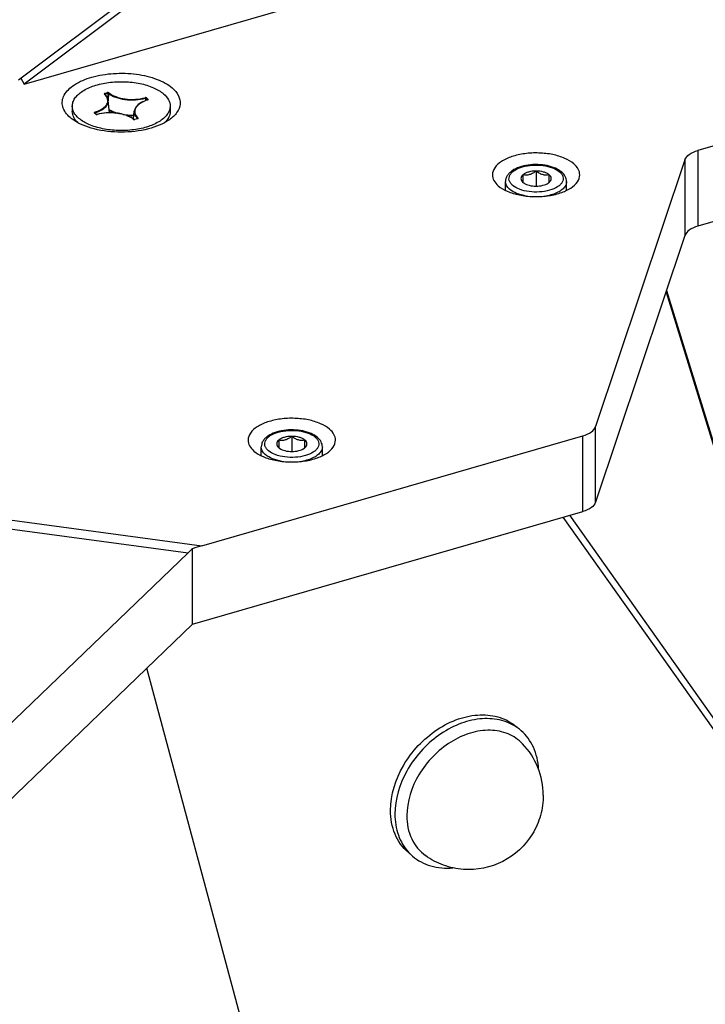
# Model space of a CAD drawing. Header units: millimetres. Extents: x 0 to 420, y 0 to 297.
# Tile 324 of 514: x 348 to 356, y 136 to 147. Entities that reach past the tile are written whole.
import ezdxf

# ---------------------------------------------------------------- set-up
doc = ezdxf.new("R2010")
doc.units = ezdxf.units.MM
doc.header["$LTSCALE"] = 23.1
doc.layers.get('0').update_dxf_attribs({"linetype": 'CONTINUOUS'})
doc.layers.add('02___PRT_ALL_AXES', color=7, linetype='CONTINUOUS')
doc.layers.add('AXES', color=7, linetype='CONTINUOUS')

msp = doc.modelspace()

# ---------------------------------------------------------------- linework, layer by layer
at = {"color": 7, "linetype": 'Continuous'}
for p, q in [((348.2341, 146.6524), (370.446, 153.0644)), ((365.6597, 148.6958), (355.9455, 145.8916)), ((365.6597, 147.8298), (355.9455, 145.0255)), ((349.5888, 147.7633), (348.1692, 146.6986)), ((349.6538, 147.7171), (348.2341, 146.6524)), ((348.1979, 146.7201), (348.2341, 146.6524)), ((349.1565, 146.5449), (349.1905, 146.5547)), ((349.1582, 146.5386), (349.159, 146.5388)), ((349.159, 146.5388), (349.193, 146.5486)), ((349.159, 146.5388), (349.1596, 146.5341)), ((349.193, 146.5486), (349.1911, 146.4886)), ((349.1998, 146.5477), (349.1971, 146.4668)), ((349.6233, 146.491), (349.6224, 146.4628)), ((349.6301, 146.4901), (349.6292, 146.4654)), ((349.6301, 146.4901), (349.6292, 146.4654)), ((349.6301, 146.4901), (349.6497, 146.473)), ((349.6344, 146.4953), (349.654, 146.4782)), ((349.6497, 146.473), (349.6496, 146.4719)), ((349.6497, 146.473), (349.6503, 146.4724)), ((349.2108, 146.324), (349.1963, 146.4668)), ((349.1971, 146.4668), (349.1969, 146.4611)), ((349.6495, 146.4721), (349.6491, 146.4719)), ((349.6503, 146.4724), (349.6504, 146.4722)), ((349.6504, 146.472), (349.6504, 146.4718)), ((349.6512, 146.4717), (349.6525, 146.4722)), ((349.0572, 146.3059), (349.0375, 146.323)), ((349.0605, 146.3054), (349.0408, 146.3224)), ((349.0428, 146.3234), (349.0436, 146.3236)), ((349.0436, 146.3236), (349.0442, 146.3195)), ((349.0608, 146.3052), (349.0605, 146.3054)), ((349.0665, 146.3035), (349.0699, 146.3039)), ((349.486, 146.2513), (349.4952, 146.3424)), ((349.491, 146.2475), (349.4907, 146.2477)), ((349.5337, 146.2568), (349.4997, 146.247)), ((349.5351, 146.2563), (349.5011, 146.2465)), ((349.5342, 146.2569), (349.5337, 146.2568)), ((349.5345, 146.2579), (349.5344, 146.257)), ((349.5345, 146.2579), (349.535, 146.2573)), ((349.535, 146.2573), (349.5351, 146.2571)), ((349.5351, 146.2569), (349.5351, 146.2566)), ((349.5358, 146.2565), (349.5371, 146.2571)), ((355.9455, 145.8916), (355.9455, 145.0255)), ((355.7996, 145.7864), (354.7768, 142.7305)), ((355.7996, 145.7864), (355.7996, 144.9204)), ((353.9446, 145.6141), (353.9446, 145.5275)), ((354.0946, 145.6574), (354.0946, 145.4842)), ((354.2446, 145.5275), (354.2446, 145.6141)), ((353.7446, 145.4357), (353.7446, 145.5362)), ((353.9446, 145.5275), (353.9531, 145.5208)), ((354.236, 145.5208), (354.2446, 145.5275)), ((354.4446, 145.4357), (354.4446, 145.5362)), ((355.7996, 144.9204), (354.7768, 141.8645)), ((355.5824, 144.2716), (357.767, 137.172)), ((355.5882, 144.2887), (357.7814, 137.1607)), ((336.8474, 143.1645), (350.2695, 141.3663)), ((336.9165, 143.0535), (350.1115, 141.2857)), ((354.7768, 141.8645), (354.7768, 142.7305)), ((350.2695, 141.3663), (354.6309, 142.6253)), ((351.1485, 142.5756), (351.1485, 142.489)), ((351.2985, 142.6189), (351.2985, 142.4457)), ((351.4485, 142.489), (351.4485, 142.5756)), ((354.6309, 141.7593), (354.6309, 142.6253)), ((350.9485, 142.3971), (350.9485, 142.4976)), ((351.1485, 142.489), (351.1571, 142.4823)), ((351.44, 142.4823), (351.4485, 142.489)), ((351.6485, 142.3971), (351.6485, 142.4976)), ((350.1635, 140.4697), (354.6309, 141.7593)), ((357.6847, 137.0622), (354.4056, 141.6943)), ((357.7457, 137.1045), (354.4811, 141.7161)), ((350.1635, 140.4697), (350.1635, 141.3325)), ((350.1115, 141.2857), (345.7638, 137.1055)), ((350.1635, 140.4697), (345.8685, 136.3282)), ((350.9897, 134.9304), (349.6374, 139.9624)), ((350.9897, 134.9304), (349.6374, 139.9623))]:
    msp.add_line(p, q, dxfattribs=at)
for points in [[(349.6507, 146.4726), (349.6508, 146.4727), (349.6508, 146.4727), (349.6506, 146.4726), (349.6502, 146.4723), (349.6495, 146.4721)], [(349.0693, 146.3046), (349.0691, 146.3045), (349.0681, 146.3043), (349.0669, 146.3042), (349.0657, 146.3041), (349.0644, 146.3042), (349.0633, 146.3043), (349.0624, 146.3046), (349.0616, 146.3048), (349.061, 146.3051), (349.0608, 146.3052)], [(349.4997, 146.247), (349.4995, 146.2469), (349.4984, 146.2467), (349.4973, 146.2465), (349.496, 146.2465), (349.4948, 146.2465), (349.4937, 146.2467), (349.4927, 146.2469), (349.4919, 146.2471), (349.4913, 146.2474), (349.491, 146.2475)], [(349.5354, 146.2574), (349.5355, 146.2576), (349.5355, 146.2576), (349.5353, 146.2575), (349.5349, 146.2572), (349.5342, 146.2569)]]:
    msp.add_lwpolyline(points, dxfattribs=at)
for centre, radius, start, end in [((349.0398, 146.4127), 0.1688, 47.02042, 47.99544), ((349.7777, 146.0477), 0.4424, 106.69823, 106.85881), ((349.6493, 146.4719), 0.00109, 6.37776, 16.95077), ((349.6465, 146.4848), 0.0139, 286.6672, 289.6679), ((349.6484, 146.4803), 0.00901, 296.74178, 300.87009), ((349.0656, 146.3211), 0.0176, 259.08948, 261.78101), ((349.0657, 146.3221), 0.0186, 261.77662, 264.38291), ((349.0658, 146.3231), 0.0197, 264.40296, 271.9981), ((349.0668, 146.3181), 0.0146, 282.30697, 285.45735), ((349.1179, 146.2851), 0.1013, 22.64842, 23.58908), ((349.4701, 146.957), 0.666, 264.38868, 271.7168), ((349.3649, 146.0967), 0.1965, 50.20138, 51.88646), ((349.5341, 146.2568), 0.00108, 4.1894, 14.97328), ((349.5313, 146.2697), 0.0139, 286.07765, 289.0971), ((349.533, 146.2654), 0.00932, 295.96716, 300.00458), ((349.4959, 146.2641), 0.0183, 259.65041, 264.90675), ((349.4961, 146.2654), 0.0196, 264.88011, 269.94676), ((349.4968, 146.2613), 0.0154, 283.11585, 286.07591), ((354.0248, 145.6221), 0.124, 234.71833, 235.29749), ((354.1644, 145.6221), 0.124, 304.70251, 305.28167), ((351.2287, 142.5836), 0.124, 234.71833, 235.29749), ((351.3683, 142.5836), 0.124, 304.70251, 305.28167), ((353.5726, 138.8429), 0.5359, 54.56619, 56.10693), ((353.5733, 138.844), 0.5347, 49.09362, 54.56306), ((353.0321, 138.2185), 0.5382, 222.11172, 229.08281)]:
    msp.add_arc(centre, radius, start, end, dxfattribs=at)
for centre, major_axis, ratio, start_param, end_param in [((350.2163, 140.5074), (0.376, 0.9507), 0.5057493, 0.7503461, 0.8363374), ((350.2695, 140.5003), (1.1681, 0.5975), 0.6161255, 1.2654823, 1.3521203)]:
    msp.add_ellipse(centre, major_axis=major_axis, ratio=ratio, start_param=start_param, end_param=end_param, dxfattribs=at)
for points, knots in [([(348.7612, 146.2708), (348.7232, 146.3037), (348.6745, 146.3655), (348.6678, 146.4631), (348.6917, 146.5316), (348.7409, 146.5942), (348.8425, 146.6732), (349.0182, 146.7438), (349.2604, 146.7826), (349.5151, 146.7746), (349.7457, 146.7215), (349.88, 146.6519), (349.9304, 146.6083)], [0, 0, 0, 0, 0.0925682, 0.1332682, 0.1754893, 0.2230899, 0.2781581, 0.4109508, 0.5663134, 0.72781, 0.8772298, 1, 1, 1, 1]), ([(349.9304, 146.6083), (349.9591, 146.5835), (350.0073, 146.5291), (350.0304, 146.4218), (349.9866, 146.3188), (349.9301, 146.2682), (349.8969, 146.2447)], [0, 0, 0, 0, 0.2626929, 0.4865608, 0.7186977, 1, 1, 1, 1]), ([(349.041, 146.3297), (349.0716, 146.3389), (349.1143, 146.3565), (349.1594, 146.3917), (349.1815, 146.4196), (349.1927, 146.4499), (349.1912, 146.4931), (349.171, 146.5212), (349.1549, 146.5362)], [0, 0, 0, 0, 0.3229172, 0.4574402, 0.5742232, 0.6779773, 0.7774146, 1, 1, 1, 1]), ([(349.1565, 146.5449), (349.1555, 146.5446), (349.1537, 146.5439), (349.1517, 146.5422), (349.1513, 146.5398), (349.1522, 146.5387), (349.1528, 146.5382)], [0, 0, 0, 0, 0.3253589, 0.5758972, 0.7754137, 1, 1, 1, 1]), ([(349.1963, 146.4668), (349.195, 146.4797), (349.1855, 146.5066), (349.167, 146.5277), (349.1561, 146.5375)], [0, 0, 0, 0, 0.4682544, 1, 1, 1, 1]), ([(349.1565, 146.5449), (349.1568, 146.5446), (349.1582, 146.5428), (349.1589, 146.5405), (349.159, 146.5388)], [0, 0, 0, 0, 0.210717, 1, 1, 1, 1]), ([(349.1565, 146.5371), (349.1566, 146.5376), (349.1573, 146.5382), (349.1579, 146.5385), (349.1582, 146.5386)], [0, 0, 0, 0, 0.698863, 1, 1, 1, 1]), ([(349.204, 146.553), (349.2024, 146.5543), (349.1976, 146.5557), (349.1929, 146.5554), (349.1905, 146.5547)], [0, 0, 0, 0, 0.4621666, 1, 1, 1, 1]), ([(349.1905, 146.5547), (349.1909, 146.5544), (349.1923, 146.5526), (349.1929, 146.5504), (349.193, 146.5486)], [0, 0, 0, 0, 0.210717, 1, 1, 1, 1]), ([(349.193, 146.5486), (349.1947, 146.5493), (349.1974, 146.5493), (349.1994, 146.5481), (349.1998, 146.5477)], [0, 0, 0, 0, 0.7822564, 1, 1, 1, 1]), ([(349.1998, 146.5477), (349.2234, 146.5281), (349.2852, 146.4967), (349.391, 146.4725), (349.5076, 146.4686), (349.5861, 146.4806), (349.6233, 146.491)], [0, 0, 0, 0, 0.2094938, 0.4628408, 0.7362104, 1, 1, 1, 1]), ([(349.204, 146.553), (349.2273, 146.5336), (349.2882, 146.5027), (349.3923, 146.4789), (349.507, 146.4751), (349.5842, 146.4869), (349.6209, 146.4971)], [0, 0, 0, 0, 0.2095115, 0.4628567, 0.7362232, 1, 1, 1, 1]), ([(349.6344, 146.4953), (349.6328, 146.4967), (349.628, 146.498), (349.6233, 146.4978), (349.6209, 146.4971)], [0, 0, 0, 0, 0.459902, 1, 1, 1, 1]), ([(349.6209, 146.4971), (349.6213, 146.4968), (349.6226, 146.495), (349.6232, 146.4928), (349.6233, 146.491)], [0, 0, 0, 0, 0.2092578, 1, 1, 1, 1]), ([(349.6233, 146.491), (349.6239, 146.4912), (349.6262, 146.4917), (349.6289, 146.4913), (349.6301, 146.4901)], [0, 0, 0, 0, 0.2694162, 1, 1, 1, 1]), ([(349.6531, 146.4726), (349.6541, 146.4732), (349.6562, 146.475), (349.6548, 146.4775), (349.654, 146.4782)], [0, 0, 0, 0, 0.5283743, 1, 1, 1, 1]), ([(349.0436, 146.3236), (349.0664, 146.3305), (349.1077, 146.3464), (349.1588, 146.3799), (349.1871, 146.4153), (349.1965, 146.4451), (349.1971, 146.4598), (349.1963, 146.4668)], [0, 0, 0, 0, 0.317679, 0.5867561, 0.8073274, 0.9052475, 1, 1, 1, 1]), ([(349.2068, 146.3625), (349.2142, 146.3576), (349.248, 146.3381), (349.2852, 146.3247), (349.3142, 146.317)], [0, 0, 0, 0, 0.2283009, 1, 1, 1, 1]), ([(349.6491, 146.4719), (349.6283, 146.4657), (349.5901, 146.4512), (349.5416, 146.4213), (349.5076, 146.3853), (349.4966, 146.3562), (349.4952, 146.3424)], [0, 0, 0, 0, 0.3084695, 0.5763068, 0.8030071, 1, 1, 1, 1]), ([(349.6494, 146.4711), (349.6187, 146.4618), (349.5759, 146.4441), (349.5311, 146.4084), (349.5093, 146.3802), (349.4986, 146.3496), (349.5011, 146.306), (349.5222, 146.278), (349.5389, 146.263)], [0, 0, 0, 0, 0.3221578, 0.4560672, 0.5722278, 0.6756083, 0.7752146, 1, 1, 1, 1]), ([(349.041, 146.3297), (349.04, 146.3294), (349.0383, 146.3287), (349.0364, 146.327), (349.036, 146.3246), (349.037, 146.3235), (349.0375, 146.323)], [0, 0, 0, 0, 0.3233951, 0.5720582, 0.7719327, 1, 1, 1, 1]), ([(349.041, 146.3297), (349.0414, 146.3294), (349.0428, 146.3277), (349.0435, 146.3254), (349.0436, 146.3236)], [0, 0, 0, 0, 0.2119961, 1, 1, 1, 1]), ([(349.0572, 146.3059), (349.0575, 146.3057), (349.059, 146.3046), (349.0608, 146.3041), (349.0622, 146.3038)], [0, 0, 0, 0, 0.2153206, 1, 1, 1, 1]), ([(349.2108, 146.3242), (349.1985, 146.324), (349.1509, 146.3217), (349.1034, 146.314), (349.0693, 146.3046)], [0, 0, 0, 0, 0.2578757, 1, 1, 1, 1]), ([(349.4875, 146.2482), (349.4643, 146.2676), (349.4034, 146.2985), (349.2993, 146.3223), (349.1846, 146.3261), (349.1074, 146.3143), (349.0707, 146.3041)], [0, 0, 0, 0, 0.209504, 0.4628497, 0.736217, 1, 1, 1, 1]), ([(349.2077, 146.3539), (349.2127, 146.3508), (349.2348, 146.3381), (349.2583, 146.3281), (349.2766, 146.3217)], [0, 0, 0, 0, 0.2348195, 1, 1, 1, 1]), ([(349.4862, 146.2514), (349.4702, 146.2639), (349.4318, 146.286), (349.3403, 146.3172), (349.2633, 146.3251), (349.2108, 146.3242)], [0, 0, 0, 0, 0.2112462, 0.45468, 1, 1, 1, 1]), ([(349.3694, 146.3054), (349.3793, 146.3038), (349.4195, 146.2984), (349.4602, 146.2969), (349.4907, 146.2978)], [0, 0, 0, 0, 0.2461284, 1, 1, 1, 1]), ([(349.4875, 146.2482), (349.4878, 146.248), (349.4894, 146.2469), (349.4912, 146.2464), (349.4926, 146.2461)], [0, 0, 0, 0, 0.215437, 1, 1, 1, 1]), ([(349.4952, 146.3424), (349.4945, 146.3351), (349.4951, 146.32), (349.5052, 146.2892), (349.5217, 146.2694), (349.5345, 146.2579)], [0, 0, 0, 0, 0.2281021, 0.4644264, 1, 1, 1, 1]), ([(349.5377, 146.2574), (349.5387, 146.258), (349.5409, 146.2598), (349.5396, 146.2623), (349.5389, 146.263)], [0, 0, 0, 0, 0.5338925, 1, 1, 1, 1]), ([(349.8969, 146.2447), (349.8254, 146.1942), (349.6419, 146.1234), (349.3458, 146.0905), (349.0497, 146.1234), (348.8661, 146.1942), (348.7946, 146.2447)], [0, 0, 0, 0, 0.2283127, 0.500005, 0.7716939, 1, 1, 1, 1]), ([(355.7996, 145.7864), (355.8079, 145.8112), (355.8538, 145.8588), (355.9115, 145.8818), (355.9455, 145.8916)], [0, 0, 0, 0, 0.4243082, 1, 1, 1, 1]), ([(354.3892, 145.6439), (354.3674, 145.6628), (354.3127, 145.6944), (354.2182, 145.7224), (354.1127, 145.7339), (354.0056, 145.7281), (353.9065, 145.7055), (353.8346, 145.6722), (353.79, 145.6366), (353.7649, 145.6066), (353.7485, 145.5728), (353.7446, 145.5483), (353.7446, 145.5362)], [0, 0, 0, 0, 0.115617, 0.2481567, 0.3921843, 0.5379922, 0.6752892, 0.7967589, 0.8512701, 0.9024727, 0.9516605, 1, 1, 1, 1]), ([(353.8261, 145.4933), (353.8167, 145.5015), (353.8005, 145.5187), (353.7854, 145.5493), (353.7832, 145.5816), (353.7942, 145.6131), (353.8168, 145.6418), (353.8635, 145.6781), (353.9441, 145.7105), (354.0554, 145.7284), (354.1724, 145.7247), (354.2782, 145.7003), (354.3399, 145.6684), (354.3631, 145.6483)], [0, 0, 0, 0, 0.0498983, 0.0935154, 0.1341733, 0.1763503, 0.2239019, 0.2789131, 0.4115669, 0.5667658, 0.7280932, 0.8773568, 1, 1, 1, 1]), ([(354.3631, 145.6483), (354.3725, 145.6402), (354.3887, 145.623), (354.4037, 145.5924), (354.406, 145.56), (354.395, 145.5286), (354.3724, 145.4998), (354.3257, 145.4635), (354.245, 145.4311), (354.1338, 145.4133), (354.0168, 145.417), (353.911, 145.4413), (353.8493, 145.4733), (353.8261, 145.4933)], [0, 0, 0, 0, 0.0498983, 0.0935154, 0.1341733, 0.1763503, 0.2239019, 0.2789131, 0.4115669, 0.5667658, 0.7280932, 0.8773568, 1, 1, 1, 1]), ([(353.9446, 145.6141), (353.9378, 145.6082), (353.9263, 145.5954), (353.9191, 145.5708), (353.9263, 145.5462), (353.9378, 145.5334), (353.9446, 145.5275)], [0, 0, 0, 0, 0.2696139, 0.5, 0.7303861, 1, 1, 1, 1]), ([(354.0946, 145.6574), (354.0655, 145.6574), (354.0231, 145.6524), (353.9733, 145.634), (353.9529, 145.6213), (353.9446, 145.6141)], [0, 0, 0, 0, 0.550744, 0.7929119, 1, 1, 1, 1]), ([(354.0946, 145.6574), (354.0831, 145.6483), (354.0595, 145.6316), (354.0212, 145.6141), (353.9818, 145.6085), (353.9565, 145.6116), (353.9446, 145.6141)], [0, 0, 0, 0, 0.2724053, 0.5328132, 0.7741072, 1, 1, 1, 1]), ([(354.2446, 145.6141), (354.2363, 145.6213), (354.2159, 145.634), (354.1661, 145.6524), (354.1237, 145.6574), (354.0946, 145.6574)], [0, 0, 0, 0, 0.2070881, 0.449256, 1, 1, 1, 1]), ([(354.2446, 145.6141), (354.2327, 145.6116), (354.2074, 145.6085), (354.168, 145.6141), (354.1296, 145.6316), (354.1061, 145.6483), (354.0946, 145.6574)], [0, 0, 0, 0, 0.2258928, 0.4671868, 0.7275947, 1, 1, 1, 1]), ([(354.2446, 145.5275), (354.2514, 145.5334), (354.2629, 145.5462), (354.27, 145.5708), (354.2629, 145.5954), (354.2514, 145.6082), (354.2446, 145.6141)], [0, 0, 0, 0, 0.2696139, 0.5, 0.7303861, 1, 1, 1, 1]), ([(354.4446, 145.5362), (354.4446, 145.5563), (354.4332, 145.5981), (354.4053, 145.63), (354.3892, 145.6439)], [0, 0, 0, 0, 0.485735, 1, 1, 1, 1]), ([(353.7915, 145.4487), (353.7777, 145.4606), (353.7545, 145.4864), (353.7446, 145.5206), (353.7446, 145.5362)], [0, 0, 0, 0, 0.5392238, 1, 1, 1, 1]), ([(353.9542, 145.5201), (353.9725, 145.5074), (354.0193, 145.4896), (354.0681, 145.4842), (354.0946, 145.4842)], [0, 0, 0, 0, 0.4575318, 1, 1, 1, 1]), ([(354.0946, 145.4842), (354.1211, 145.4842), (354.1699, 145.4896), (354.2167, 145.5074), (354.235, 145.5201)], [0, 0, 0, 0, 0.5424682, 1, 1, 1, 1]), ([(354.4446, 145.5362), (354.4446, 145.5271), (354.4415, 145.5081), (354.4258, 145.4759), (354.3934, 145.442), (354.3429, 145.4107), (354.2798, 145.3859), (354.2331, 145.3749), (354.2084, 145.3707)], [0, 0, 0, 0, 0.0884823, 0.1829031, 0.3444896, 0.5359497, 0.7563666, 1, 1, 1, 1]), ([(353.9809, 145.3707), (353.9437, 145.3771), (353.8768, 145.3947), (353.8151, 145.4283), (353.7915, 145.4487)], [0, 0, 0, 0, 0.5470044, 1, 1, 1, 1]), ([(355.9455, 145.0255), (355.9115, 145.0157), (355.8538, 144.9928), (355.8079, 144.9451), (355.7996, 144.9204)], [0, 0, 0, 0, 0.5756918, 1, 1, 1, 1]), ([(351.5932, 142.6054), (351.5713, 142.6243), (351.5166, 142.6558), (351.4221, 142.6838), (351.3167, 142.6953), (351.2095, 142.6896), (351.1105, 142.667), (351.0385, 142.6336), (350.9939, 142.598), (350.9688, 142.5681), (350.9524, 142.5343), (350.9485, 142.5097), (350.9485, 142.4976)], [0, 0, 0, 0, 0.115617, 0.2481567, 0.3921843, 0.5379922, 0.6752892, 0.7967589, 0.8512701, 0.9024727, 0.9516605, 1, 1, 1, 1]), ([(351.0301, 142.4548), (351.0207, 142.4629), (351.0044, 142.4801), (350.9894, 142.5108), (350.9871, 142.5431), (350.9981, 142.5745), (351.0207, 142.6033), (351.0674, 142.6396), (351.1481, 142.672), (351.2593, 142.6898), (351.3763, 142.6862), (351.4822, 142.6618), (351.5439, 142.6298), (351.567, 142.6098)], [0, 0, 0, 0, 0.0498983, 0.0935154, 0.1341733, 0.1763503, 0.2239019, 0.2789131, 0.4115669, 0.5667658, 0.7280932, 0.8773568, 1, 1, 1, 1]), ([(354.6309, 142.6253), (354.6649, 142.6352), (354.7226, 142.6581), (354.7685, 142.7057), (354.7768, 142.7305)], [0, 0, 0, 0, 0.5756918, 1, 1, 1, 1]), ([(351.567, 142.6098), (351.5764, 142.6016), (351.5926, 142.5844), (351.6077, 142.5538), (351.6099, 142.5215), (351.5989, 142.49), (351.5763, 142.4613), (351.5297, 142.425), (351.449, 142.3926), (351.3377, 142.3748), (351.2208, 142.3784), (351.1149, 142.4028), (351.0532, 142.4347), (351.0301, 142.4548)], [0, 0, 0, 0, 0.0498983, 0.0935154, 0.1341733, 0.1763503, 0.2239019, 0.2789131, 0.4115669, 0.5667658, 0.7280932, 0.8773568, 1, 1, 1, 1]), ([(351.1485, 142.5756), (351.1417, 142.5697), (351.1302, 142.5569), (351.1231, 142.5323), (351.1302, 142.5077), (351.1417, 142.4949), (351.1485, 142.489)], [0, 0, 0, 0, 0.2696139, 0.5, 0.7303861, 1, 1, 1, 1]), ([(351.2985, 142.6189), (351.2694, 142.6189), (351.227, 142.6138), (351.1772, 142.5955), (351.1568, 142.5828), (351.1485, 142.5756)], [0, 0, 0, 0, 0.550744, 0.7929119, 1, 1, 1, 1]), ([(351.2985, 142.6189), (351.287, 142.6098), (351.2635, 142.5931), (351.2251, 142.5756), (351.1857, 142.5699), (351.1605, 142.5731), (351.1485, 142.5756)], [0, 0, 0, 0, 0.2724053, 0.5328132, 0.7741072, 1, 1, 1, 1]), ([(351.4485, 142.5756), (351.4403, 142.5828), (351.4198, 142.5955), (351.3701, 142.6138), (351.3277, 142.6189), (351.2985, 142.6189)], [0, 0, 0, 0, 0.2070881, 0.449256, 1, 1, 1, 1]), ([(351.4485, 142.5756), (351.4366, 142.5731), (351.4114, 142.5699), (351.372, 142.5756), (351.3336, 142.5931), (351.3101, 142.6098), (351.2985, 142.6189)], [0, 0, 0, 0, 0.2258928, 0.4671868, 0.7275947, 1, 1, 1, 1]), ([(351.4485, 142.489), (351.4554, 142.4949), (351.4669, 142.5077), (351.474, 142.5323), (351.4669, 142.5569), (351.4554, 142.5697), (351.4485, 142.5756)], [0, 0, 0, 0, 0.2696139, 0.5, 0.7303861, 1, 1, 1, 1]), ([(351.6485, 142.4976), (351.6485, 142.5177), (351.6371, 142.5595), (351.6093, 142.5915), (351.5932, 142.6054)], [0, 0, 0, 0, 0.485735, 1, 1, 1, 1]), ([(350.9954, 142.4101), (350.9816, 142.4221), (350.9584, 142.4479), (350.9485, 142.482), (350.9485, 142.4976)], [0, 0, 0, 0, 0.5392238, 1, 1, 1, 1]), ([(351.1581, 142.4816), (351.1765, 142.4689), (351.2232, 142.4511), (351.2721, 142.4457), (351.2985, 142.4457)], [0, 0, 0, 0, 0.4575318, 1, 1, 1, 1]), ([(351.2985, 142.4457), (351.325, 142.4457), (351.3739, 142.4511), (351.4206, 142.4689), (351.439, 142.4816)], [0, 0, 0, 0, 0.5424682, 1, 1, 1, 1]), ([(351.6485, 142.4976), (351.6485, 142.4885), (351.6455, 142.4696), (351.6297, 142.4374), (351.5973, 142.4035), (351.5468, 142.3721), (351.4837, 142.3473), (351.437, 142.3364), (351.4123, 142.3321)], [0, 0, 0, 0, 0.0884823, 0.1829031, 0.3444896, 0.5359497, 0.7563666, 1, 1, 1, 1]), ([(351.1848, 142.3321), (351.1477, 142.3385), (351.0807, 142.3561), (351.019, 142.3897), (350.9954, 142.4101)], [0, 0, 0, 0, 0.5470044, 1, 1, 1, 1]), ([(354.7768, 141.8645), (354.7685, 141.8397), (354.7226, 141.7921), (354.6649, 141.7691), (354.6309, 141.7593)], [0, 0, 0, 0, 0.4243082, 1, 1, 1, 1]), ([(353.8714, 139.2878), (353.8129, 139.3271), (353.6739, 139.3846), (353.4418, 139.393), (353.2009, 139.3291), (352.8907, 139.1552), (352.5875, 138.8166), (352.4788, 138.4629), (352.4788, 138.2924)], [0, 0, 0, 0, 0.1054322, 0.2184488, 0.3413372, 0.4729824, 0.7453096, 1, 1, 1, 1]), ([(353.9398, 139.0989), (353.8939, 139.1467), (353.7772, 139.2254), (353.5638, 139.2654), (353.3342, 139.2294), (353.1089, 139.1241), (352.9071, 138.9596), (352.6991, 138.6911), (352.6154, 138.4376), (352.6154, 138.2741)], [0, 0, 0, 0, 0.1045905, 0.2148301, 0.3351622, 0.4657078, 0.6030868, 0.7419521, 1, 1, 1, 1]), ([(354.1231, 138.8099), (354.1186, 138.8946), (354.0833, 139.0591), (353.9831, 139.1963), (353.9234, 139.2481)], [0, 0, 0, 0, 0.5178097, 1, 1, 1, 1]), ([(352.4788, 138.2924), (352.4788, 138.2112), (352.5019, 138.0531), (352.5824, 137.9134), (352.6328, 137.8576)], [0, 0, 0, 0, 0.5190215, 1, 1, 1, 1]), ([(352.6154, 138.2741), (352.6154, 138.184), (352.6473, 138.0071), (352.762, 137.8653), (352.8295, 137.8169)], [0, 0, 0, 0, 0.5203017, 1, 1, 1, 1]), ([(352.6796, 137.8118), (352.7394, 137.76), (352.8898, 137.6805), (353.0579, 137.6691), (353.1425, 137.6768)], [0, 0, 0, 0, 0.4822757, 1, 1, 1, 1])]:
    msp.add_open_spline(points, degree=3, knots=knots, dxfattribs=at)
for points in [[(349.1527, 146.5382), (349.1538, 146.5385), (349.1552, 146.5383), (349.1561, 146.5375)], [(349.2041, 146.553), (349.2019, 146.5523), (349.2, 146.55), (349.1998, 146.5477)], [(349.6344, 146.4953), (349.6322, 146.4946), (349.6303, 146.4923), (349.6301, 146.4901)], [(349.654, 146.4782), (349.6519, 146.4776), (349.6499, 146.4753), (349.6497, 146.473)], [(349.6505, 146.4715), (349.6502, 146.4718), (349.6496, 146.4721), (349.6491, 146.4719)], [(348.7946, 146.2447), (348.7831, 146.2529), (348.7719, 146.2616), (348.7612, 146.2708)], [(349.0375, 146.323), (349.0386, 146.3233), (349.04, 146.3231), (349.0408, 146.3224)], [(349.0412, 146.322), (349.0414, 146.3227), (349.0422, 146.3232), (349.0428, 146.3234)], [(349.0572, 146.3059), (349.0583, 146.3062), (349.0596, 146.3061), (349.0605, 146.3054)], [(349.0707, 146.3041), (349.0703, 146.3044), (349.0698, 146.3047), (349.0693, 146.3046)], [(349.4875, 146.2482), (349.4886, 146.2485), (349.4899, 146.2484), (349.4907, 146.2477)], [(349.5351, 146.2563), (349.5347, 146.2566), (349.5342, 146.2569), (349.5337, 146.2568)], [(349.5388, 146.263), (349.5367, 146.2624), (349.5347, 146.2601), (349.5345, 146.2579)], [(349.496, 146.2458), (349.4975, 146.2458), (349.4989, 146.246), (349.5003, 146.2463)], [(349.5011, 146.2465), (349.5007, 146.2468), (349.5001, 146.2471), (349.4997, 146.247)]]:
    msp.add_open_spline(points, degree=3, dxfattribs=at)
at = {"layer": '02___PRT_ALL_AXES', "color": 7, "linetype": 'Continuous'}
for p, q in [((353.9234, 139.2481), (353.8734, 139.2914)), ((352.6796, 137.8118), (352.6296, 137.8551))]:
    msp.add_line(p, q, dxfattribs=at)
msp.add_arc((353.3258, 138.509), 0.8514, 359.99667, 43.85752, dxfattribs=at)
for points, knots in [([(354.5276, 145.7391), (354.4971, 145.7655), (354.4187, 145.8101), (354.282, 145.8505), (354.1265, 145.8679), (353.968, 145.8604), (353.822, 145.8288), (353.7026, 145.7759), (353.6186, 145.7057), (353.5946, 145.6423), (353.5946, 145.6141)], [0, 0, 0, 0, 0.1140418, 0.2505654, 0.4010852, 0.5540486, 0.6974255, 0.8211502, 0.9202445, 1, 1, 1, 1]), ([(354.5946, 145.6141), (354.5946, 145.6364), (354.5805, 145.6852), (354.5473, 145.722), (354.5276, 145.7391)], [0, 0, 0, 0, 0.4607886, 1, 1, 1, 1]), ([(353.5946, 145.6141), (353.5946, 145.5918), (353.6087, 145.5431), (353.6419, 145.5062), (353.6616, 145.4891)], [0, 0, 0, 0, 0.4607886, 1, 1, 1, 1]), ([(353.6616, 145.4891), (353.6921, 145.4627), (353.7705, 145.4182), (353.9072, 145.3778), (354.0626, 145.3603), (354.2212, 145.3679), (354.3672, 145.3994), (354.4866, 145.4524), (354.5705, 145.5226), (354.5946, 145.5859), (354.5946, 145.6141)], [0, 0, 0, 0, 0.1140418, 0.2505654, 0.4010852, 0.5540486, 0.6974255, 0.8211502, 0.9202445, 1, 1, 1, 1]), ([(351.7315, 142.7006), (351.7011, 142.727), (351.6226, 142.7715), (351.4859, 142.8119), (351.3305, 142.8294), (351.172, 142.8218), (351.0259, 142.7903), (350.9066, 142.7373), (350.8226, 142.6671), (350.7985, 142.6038), (350.7985, 142.5756)], [0, 0, 0, 0, 0.1140418, 0.2505654, 0.4010852, 0.5540486, 0.6974255, 0.8211502, 0.9202445, 1, 1, 1, 1]), ([(351.7985, 142.5756), (351.7985, 142.5979), (351.7844, 142.6466), (351.7513, 142.6835), (351.7315, 142.7006)], [0, 0, 0, 0, 0.4607886, 1, 1, 1, 1]), ([(350.7985, 142.5756), (350.7985, 142.5533), (350.8126, 142.5045), (350.8458, 142.4677), (350.8655, 142.4506)], [0, 0, 0, 0, 0.4607886, 1, 1, 1, 1]), ([(350.8655, 142.4506), (350.896, 142.4242), (350.9745, 142.3796), (351.1112, 142.3392), (351.2666, 142.3218), (351.4251, 142.3293), (351.5712, 142.3609), (351.6905, 142.4138), (351.7745, 142.484), (351.7985, 142.5474), (351.7985, 142.5756)], [0, 0, 0, 0, 0.1140418, 0.2505654, 0.4010852, 0.5540486, 0.6974255, 0.8211502, 0.9202445, 1, 1, 1, 1]), ([(352.4288, 138.3357), (352.4288, 138.5132), (352.5172, 138.7885), (352.7384, 139.0838), (352.9544, 139.268), (353.1972, 139.391), (353.4474, 139.4419), (353.6838, 139.4135), (353.8186, 139.3388), (353.8734, 139.2913)], [0, 0, 0, 0, 0.2564708, 0.3945438, 0.5316435, 0.6626316, 0.7840099, 0.8953085, 1, 1, 1, 1]), ([(354.1773, 138.509), (354.1773, 138.4314), (354.1557, 138.2753), (354.0314, 137.9892), (353.7349, 137.7118), (353.3367, 137.6327), (353.0319, 137.6983), (352.8925, 137.7717), (352.8295, 137.8169)], [0, 0, 0, 0, 0.1256107, 0.2512417, 0.5000855, 0.748858, 0.8744076, 1, 1, 1, 1]), ([(352.6296, 137.8551), (352.5651, 137.911), (352.4588, 138.0627), (352.4288, 138.2433), (352.4288, 138.3357)], [0, 0, 0, 0, 0.4799388, 1, 1, 1, 1])]:
    msp.add_open_spline(points, degree=3, knots=knots, dxfattribs=at)
at = {"layer": 'AXES', "color": 7, "linetype": 'Continuous'}
for p, q in [((348.7858, 146.4006), (348.7858, 146.34)), ((349.9058, 146.4006), (349.9058, 146.34))]:
    msp.add_line(p, q, dxfattribs=at)
for points, knots in [([(348.7858, 146.4006), (348.7858, 146.416), (348.7913, 146.4482), (348.8148, 146.4935), (348.8524, 146.5357), (348.9232, 146.5893), (349.0406, 146.641), (349.204, 146.6764), (349.3816, 146.6848), (349.5557, 146.6653), (349.7088, 146.6201), (349.7966, 146.5702), (349.8308, 146.5406)], [0, 0, 0, 0, 0.0388377, 0.0805588, 0.1272554, 0.1799946, 0.3035467, 0.4467239, 0.5994739, 0.7497838, 0.8861173, 1, 1, 1, 1]), ([(349.8308, 146.5406), (349.8529, 146.5215), (349.8817, 146.489), (349.9024, 146.4382), (349.9058, 146.4129), (349.9058, 146.4006)], [0, 0, 0, 0, 0.5372989, 0.7741584, 1, 1, 1, 1]), ([(348.8608, 146.2606), (348.8387, 146.2797), (348.8099, 146.3122), (348.7892, 146.363), (348.7858, 146.3883), (348.7858, 146.4006)], [0, 0, 0, 0, 0.5372989, 0.7741584, 1, 1, 1, 1]), ([(349.9058, 146.4006), (349.9058, 146.3852), (349.9003, 146.353), (349.8767, 146.3077), (349.8392, 146.2655), (349.7684, 146.2119), (349.651, 146.1602), (349.4876, 146.1248), (349.31, 146.1164), (349.1359, 146.1359), (348.9828, 146.1811), (348.895, 146.231), (348.8608, 146.2606)], [0, 0, 0, 0, 0.0388377, 0.0805588, 0.1272554, 0.1799946, 0.3035467, 0.4467239, 0.5994739, 0.7497838, 0.8861173, 1, 1, 1, 1]), ([(348.8482, 146.2115), (348.8296, 146.2295), (348.7985, 146.2683), (348.7858, 146.3173), (348.7858, 146.34)], [0, 0, 0, 0, 0.5338995, 1, 1, 1, 1]), ([(349.9058, 146.34), (349.9058, 146.3173), (349.8931, 146.2684), (349.8621, 146.2297), (349.8435, 146.2116)], [0, 0, 0, 0, 0.4661884, 1, 1, 1, 1])]:
    msp.add_open_spline(points, degree=3, knots=knots, dxfattribs=at)

doc.saveas('drawing.dxf')
